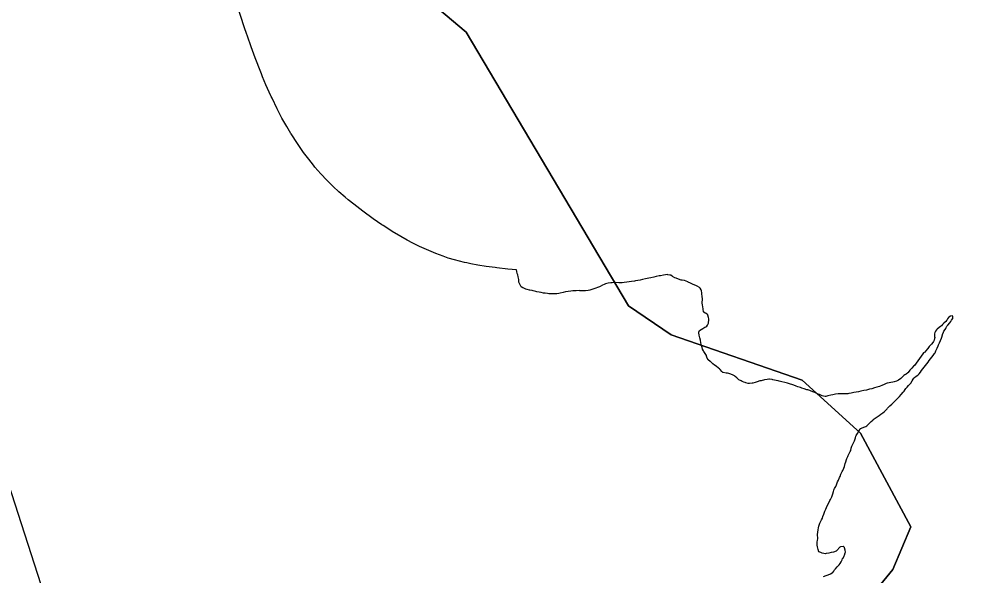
# Model space of a CAD drawing. Extents: x 643342 to 646936, y 5873857 to 5876103.
# Drawn here: x 646462.17 to 646484.87, y 5875349.12 to 5875362.42 of the extents above; entities that cross this region are included whole.
import ezdxf

# ---------------------------------------------------------------- set-up
doc = ezdxf.new("R2010")
doc.units = 0
doc.layers.add('Niveau 63', color=7, linetype='Continuous')

msp = doc.modelspace()

# ---------------------------------------------------------------- linework, layer by layer
at = {"layer": 'Niveau 63'}
for points in [[(646483.479, 5875350.297), (646482.276, 5875352.537), (646480.884, 5875353.796), (646477.757, 5875354.883), (646476.737, 5875355.573), (646472.854, 5875362.109), (646470.146, 5875364.396), (646468.535, 5875364.851), (646464.227, 5875364.052), (646463.697, 5875364.333), (646463.542, 5875365.705), (646463.976, 5875366.806), (646466.966, 5875369.807), (646468.154, 5875371.007), (646471.209, 5875375.779), (646471.587, 5875377.114), (646470.571, 5875381.895), (646469.104, 5875385.045), (646468.259, 5875386.167), (646466.257, 5875387.31), (646463.581, 5875387.334), (646462.893, 5875386.943), (646460.469, 5875383.565)], [(646483.479, 5875350.297), (646482.276, 5875352.537), (646480.884, 5875353.796), (646477.757, 5875354.883), (646476.737, 5875355.573), (646472.854, 5875362.109), (646470.146, 5875364.396), (646468.535, 5875364.851), (646464.227, 5875364.052), (646463.697, 5875364.333), (646463.542, 5875365.705), (646463.976, 5875366.806), (646466.966, 5875369.807), (646468.154, 5875371.007), (646471.209, 5875375.779), (646471.587, 5875377.114), (646470.571, 5875381.895), (646469.104, 5875385.045), (646468.259, 5875386.167), (646466.257, 5875387.31), (646463.581, 5875387.334), (646462.893, 5875386.943), (646460.469, 5875383.565)], [(646456.043, 5875369.54), (646507.434, 5875386.121), (646517.874, 5875353.763), (646466.483, 5875337.182), (646456.043, 5875369.54)], [(646463.697, 5875364.333), (646464.227, 5875364.052), (646468.535, 5875364.851), (646470.146, 5875364.396), (646472.854, 5875362.109), (646476.737, 5875355.573), (646477.757, 5875354.883), (646480.884, 5875353.796), (646482.276, 5875352.537), (646483.479, 5875350.297)], [(646463.697, 5875364.333), (646464.227, 5875364.052), (646468.535, 5875364.851), (646470.146, 5875364.396), (646472.854, 5875362.109), (646476.737, 5875355.573), (646477.757, 5875354.883), (646480.884, 5875353.796), (646482.276, 5875352.537), (646483.479, 5875350.297)], [(646468.34, 5875360.279), (646468.219, 5875360.529), (646468.196, 5875360.576), (646468.189, 5875360.591), (646468.072, 5875360.855), (646467.995, 5875361.041), (646467.965, 5875361.113), (646467.948, 5875361.155), (646467.817, 5875361.494), (646467.721, 5875361.758), (646467.704, 5875361.804), (646467.594, 5875362.121), (646467.579, 5875362.167), (646467.192, 5875363.34)], [(646476.186, 5875356.096), (646476.158, 5875356.087), (646476.115, 5875356.067), (646476.059, 5875356.036), (646476.041, 5875356.027), (646475.994, 5875356.009), (646475.955, 5875355.997), (646475.911, 5875355.978), (646475.861, 5875355.962), (646475.809, 5875355.948), (646475.773, 5875355.941), (646475.71, 5875355.93), (646475.69, 5875355.929), (646475.621, 5875355.933), (646475.571, 5875355.936), (646475.554, 5875355.937), (646475.485, 5875355.933), (646475.431, 5875355.932), (646475.409, 5875355.931), (646475.355, 5875355.923), (646475.293, 5875355.915), (646475.234, 5875355.905), (646475.174, 5875355.892), (646475.107, 5875355.877), (646475.074, 5875355.87), (646475.027, 5875355.864), (646474.989, 5875355.862), (646474.915, 5875355.862), (646474.878, 5875355.864), (646474.831, 5875355.863), (646474.803, 5875355.865), (646474.746, 5875355.875), (646474.705, 5875355.88), (646474.651, 5875355.89), (646474.604, 5875355.899), (646474.543, 5875355.912), (646474.521, 5875355.918), (646474.459, 5875355.931), (646474.433, 5875355.938), (646474.381, 5875355.946), (646474.37, 5875355.948), (646474.311, 5875355.966), (646474.284, 5875355.974), (646474.234, 5875355.998), (646474.213, 5875356.006), (646474.173, 5875356.03), (646474.161, 5875356.043), (646474.144, 5875356.075), (646474.123, 5875356.121), (646474.118, 5875356.14), (646474.112, 5875356.199), (646474.11, 5875356.234), (646474.103, 5875356.266), (646474.088, 5875356.315), (646474.079, 5875356.343), (646474.066, 5875356.396), (646474.059, 5875356.43), (646473.851, 5875356.453), (646473.589, 5875356.481), (646473.549, 5875356.486), (646473.339, 5875356.514), (646473.14, 5875356.546), (646472.967, 5875356.578), (646472.873, 5875356.598), (646472.816, 5875356.61), (646472.575, 5875356.672), (646472.429, 5875356.716), (646472.304, 5875356.758), (646472.131, 5875356.822), (646472.02, 5875356.868), (646471.743, 5875356.991), (646471.584, 5875357.07), (646471.45, 5875357.141), (646471.296, 5875357.227), (646471.144, 5875357.317), (646471.131, 5875357.325), (646470.874, 5875357.489), (646470.839, 5875357.512), (646470.637, 5875357.652), (646470.391, 5875357.832), (646470.17, 5875358.002), (646470.042, 5875358.105), (646469.963, 5875358.17), (646469.818, 5875358.296), (646469.679, 5875358.425), (646469.527, 5875358.576), (646469.383, 5875358.73), (646469.245, 5875358.888), (646469.208, 5875358.933), (646469.095, 5875359.073), (646468.972, 5875359.236), (646468.824, 5875359.447), (646468.674, 5875359.68), (646468.667, 5875359.69), (646468.569, 5875359.855), (646468.457, 5875360.054), (646468.34, 5875360.279)], [(646478.596, 5875354.387), (646478.566, 5875354.433), (646478.536, 5875354.481), (646478.525, 5875354.497), (646478.506, 5875354.541), (646478.494, 5875354.577), (646478.482, 5875354.63), (646478.468, 5875354.691), (646478.454, 5875354.756), (646478.442, 5875354.81), (646478.427, 5875354.876), (646478.419, 5875354.926), (646478.418, 5875354.946), (646478.422, 5875354.971), (646478.435, 5875354.984), (646478.472, 5875355.008), (646478.515, 5875355.035), (646478.562, 5875355.061), (646478.581, 5875355.072), (646478.605, 5875355.092), (646478.62, 5875355.114), (646478.644, 5875355.163), (646478.649, 5875355.181), (646478.654, 5875355.226), (646478.654, 5875355.26), (646478.648, 5875355.299), (646478.633, 5875355.352), (646478.629, 5875355.361), (646478.59, 5875355.388), (646478.57, 5875355.396), (646478.538, 5875355.421), (646478.531, 5875355.432), (646478.52, 5875355.493), (646478.51, 5875355.556), (646478.505, 5875355.588), (646478.499, 5875355.646), (646478.498, 5875355.66), (646478.502, 5875355.721), (646478.503, 5875355.736), (646478.493, 5875355.802), (646478.487, 5875355.856), (646478.487, 5875355.881), (646478.48, 5875355.936), (646478.475, 5875355.959), (646478.45, 5875355.997), (646478.435, 5875356.008), (646478.375, 5875356.041), (646478.357, 5875356.051), (646478.304, 5875356.073), (646478.28, 5875356.081), (646478.235, 5875356.105), (646478.215, 5875356.117), (646478.161, 5875356.142), (646478.151, 5875356.149), (646478.115, 5875356.162), (646478.076, 5875356.176), (646478.015, 5875356.185), (646477.994, 5875356.188), (646477.931, 5875356.211), (646477.876, 5875356.235), (646477.844, 5875356.246), (646477.788, 5875356.278), (646477.778, 5875356.286), (646477.746, 5875356.304), (646477.724, 5875356.31), (646477.675, 5875356.318), (646477.66, 5875356.321), (646477.62, 5875356.316), (646477.569, 5875356.305), (646477.498, 5875356.292), (646477.472, 5875356.289), (646477.401, 5875356.275), (646477.343, 5875356.262), (646477.27, 5875356.246), (646477.219, 5875356.235), (646477.14, 5875356.218), (646477.073, 5875356.203), (646477.013, 5875356.19), (646476.959, 5875356.18), (646476.905, 5875356.168), (646476.879, 5875356.162), (646476.806, 5875356.152), (646476.755, 5875356.148), (646476.7, 5875356.142), (646476.634, 5875356.132), (646476.582, 5875356.124), (646476.548, 5875356.123), (646476.509, 5875356.127), (646476.428, 5875356.13), (646476.405, 5875356.131), (646476.347, 5875356.127), (646476.311, 5875356.123), (646476.253, 5875356.112), (646476.186, 5875356.096)], [(646483.678, 5875353.954), (646483.709, 5875353.994), (646483.739, 5875354.033), (646483.77, 5875354.073), (646483.8, 5875354.113), (646483.831, 5875354.152), (646483.861, 5875354.192), (646483.892, 5875354.232), (646483.922, 5875354.271), (646483.953, 5875354.311), (646483.983, 5875354.35), (646484.014, 5875354.39), (646484.05, 5875354.434), (646484.062, 5875354.455), (646484.08, 5875354.502), (646484.083, 5875354.515), (646484.107, 5875354.567), (646484.132, 5875354.617), (646484.146, 5875354.643), (646484.167, 5875354.691), (646484.194, 5875354.746), (646484.218, 5875354.798), (646484.226, 5875354.823), (646484.239, 5875354.879), (646484.241, 5875354.89), (646484.265, 5875354.948), (646484.274, 5875354.967), (646484.304, 5875355.012), (646484.316, 5875355.034), (646484.325, 5875355.06), (646484.338, 5875355.086), (646484.363, 5875355.116), (646484.414, 5875355.17), (646484.436, 5875355.196), (646484.457, 5875355.228), (646484.482, 5875355.273), (646484.486, 5875355.279), (646484.488, 5875355.31), (646484.484, 5875355.326), (646484.473, 5875355.336), (646484.44, 5875355.331), (646484.433, 5875355.329), (646484.387, 5875355.301), (646484.378, 5875355.294), (646484.357, 5875355.265), (646484.353, 5875355.25), (646484.338, 5875355.228), (646484.316, 5875355.203), (646484.272, 5875355.16), (646484.239, 5875355.128), (646484.211, 5875355.097), (646484.191, 5875355.08), (646484.155, 5875355.057), (646484.111, 5875355.02), (646484.095, 5875355.003), (646484.075, 5875354.973), (646484.059, 5875354.939), (646484.05, 5875354.908), (646484.046, 5875354.875), (646484.048, 5875354.845), (646484.053, 5875354.815), (646484.051, 5875354.797), (646484.036, 5875354.753), (646484.023, 5875354.723), (646484.009, 5875354.701), (646483.973, 5875354.66), (646483.932, 5875354.617), (646483.916, 5875354.602), (646483.888, 5875354.559), (646483.879, 5875354.544), (646483.841, 5875354.496), (646483.818, 5875354.471), (646483.787, 5875354.448), (646483.769, 5875354.43), (646483.566, 5875354.146), (646483.548, 5875354.13), (646483.507, 5875354.089), (646483.474, 5875354.056), (646483.46, 5875354.035), (646483.42, 5875353.984), (646483.412, 5875353.975), (646483.37, 5875353.945), (646483.34, 5875353.924), (646483.316, 5875353.911), (646483.295, 5875353.894), (646483.254, 5875353.848), (646483.241, 5875353.835), (646483.188, 5875353.801), (646483.172, 5875353.791), (646483.143, 5875353.779), (646483.082, 5875353.759), (646483.052, 5875353.751), (646483.002, 5875353.742), (646482.963, 5875353.737), (646482.913, 5875353.727), (646482.892, 5875353.721), (646482.825, 5875353.689)], [(646483.479, 5875350.297), (646483.052, 5875349.278), (646481.337, 5875347.186), (646478.454, 5875344.404), (646477.778, 5875342.01), (646477.872, 5875341.539), (646478.467, 5875340.843), (646479.121, 5875340.804), (646479.884, 5875341.106), (646482.012, 5875342.636), (646485.36, 5875343.749), (646491.59, 5875347.645), (646492.582, 5875347.518), (646493.876, 5875346.628), (646494.554, 5875346.431), (646495.996, 5875346.536), (646497.367, 5875346.955), (646500.261, 5875348.766), (646502.353, 5875351.424), (646503.872, 5875352.837), (646506.328, 5875354.6)], [(646482.825, 5875353.689), (646482.804, 5875353.679), (646482.733, 5875353.651), (646482.667, 5875353.628), (646482.613, 5875353.612), (646482.548, 5875353.594), (646482.494, 5875353.581), (646482.42, 5875353.564), (646482.36, 5875353.551), (646482.29, 5875353.535), (646482.232, 5875353.524), (646482.177, 5875353.512), (646482.119, 5875353.501), (646482.056, 5875353.489), (646481.999, 5875353.477), (646481.974, 5875353.473), (646481.93, 5875353.471), (646481.869, 5875353.473), (646481.814, 5875353.473), (646481.761, 5875353.471), (646481.742, 5875353.47), (646481.684, 5875353.461), (646481.619, 5875353.448), (646481.569, 5875353.438), (646481.502, 5875353.423), (646481.449, 5875353.411), (646481.431, 5875353.408), (646481.392, 5875353.414), (646481.364, 5875353.424), (646481.297, 5875353.454), (646481.269, 5875353.465), (646481.205, 5875353.495), (646481.168, 5875353.513), (646481.143, 5875353.522), (646481.088, 5875353.546), (646481.068, 5875353.555), (646481.024, 5875353.567), (646480.995, 5875353.572), (646480.931, 5875353.594), (646480.88, 5875353.611), (646480.844, 5875353.623), (646480.783, 5875353.64), (646480.739, 5875353.655), (646480.683, 5875353.676), (646480.641, 5875353.694), (646480.604, 5875353.707), (646480.535, 5875353.724), (646480.469, 5875353.74), (646480.397, 5875353.762), (646480.335, 5875353.777), (646480.312, 5875353.78), (646480.262, 5875353.792), (646480.187, 5875353.81), (646480.169, 5875353.814), (646480.108, 5875353.82), (646480.085, 5875353.823), (646480.053, 5875353.818), (646479.982, 5875353.804), (646479.905, 5875353.787), (646479.872, 5875353.78), (646479.807, 5875353.759), (646479.763, 5875353.742), (646479.71, 5875353.728), (646479.69, 5875353.724), (646479.626, 5875353.72), (646479.598, 5875353.72), (646479.543, 5875353.734), (646479.52, 5875353.745), (646479.494, 5875353.753), (646479.452, 5875353.771), (646479.425, 5875353.787), (646479.376, 5875353.809), (646479.364, 5875353.815), (646479.321, 5875353.854), (646479.286, 5875353.888), (646479.265, 5875353.905), (646479.218, 5875353.927), (646479.161, 5875353.948), (646479.134, 5875353.96), (646479.099, 5875353.968), (646479.072, 5875353.97), (646478.997, 5875353.982), (646478.986, 5875353.986), (646478.965, 5875354.005), (646478.924, 5875354.053), (646478.909, 5875354.071), (646478.89, 5875354.087), (646478.828, 5875354.133), (646478.793, 5875354.158), (646478.754, 5875354.192), (646478.7, 5875354.237), (646478.685, 5875354.246), (646478.643, 5875354.281), (646478.636, 5875354.289), (646478.618, 5875354.327), (646478.601, 5875354.374), (646478.596, 5875354.387)], [(646481.368, 5875350.506), (646481.379, 5875350.541), (646481.403, 5875350.6), (646481.43, 5875350.671), (646481.448, 5875350.718), (646481.463, 5875350.756), (646481.494, 5875350.818), (646481.527, 5875350.882), (646481.549, 5875350.927), (646481.563, 5875350.95), (646481.586, 5875350.995), (646481.592, 5875351.017), (646481.618, 5875351.085), (646481.636, 5875351.14), (646481.643, 5875351.17), (646481.647, 5875351.195), (646481.659, 5875351.216), (646481.686, 5875351.258), (646481.695, 5875351.273), (646481.715, 5875351.323), (646481.732, 5875351.372), (646481.75, 5875351.414), (646481.78, 5875351.477), (646481.791, 5875351.499), (646481.813, 5875351.553), (646481.839, 5875351.616), (646481.854, 5875351.643), (646481.877, 5875351.697), (646481.893, 5875351.741), (646481.912, 5875351.807), (646481.928, 5875351.849), (646481.942, 5875351.903), (646481.949, 5875351.925), (646481.974, 5875351.978), (646481.984, 5875352.003), (646482.002, 5875352.034), (646482.035, 5875352.097), (646482.045, 5875352.123), (646482.059, 5875352.173), (646482.063, 5875352.203), (646482.069, 5875352.221), (646482.106, 5875352.288), (646482.136, 5875352.352), (646482.145, 5875352.371), (646482.157, 5875352.421), (646482.167, 5875352.458), (646482.176, 5875352.477), (646482.205, 5875352.523), (646482.214, 5875352.537), (646482.239, 5875352.586), (646482.245, 5875352.598), (646482.27, 5875352.632), (646482.28, 5875352.642), (646482.344, 5875352.669), (646482.358, 5875352.673), (646482.409, 5875352.696), (646482.431, 5875352.709), (646482.461, 5875352.738), (646482.504, 5875352.783), (646482.531, 5875352.811), (646482.57, 5875352.847), (646482.58, 5875352.856), (646482.626, 5875352.892), (646482.676, 5875352.927), (646482.722, 5875352.958), (646482.762, 5875352.985), (646482.811, 5875353.02), (646482.854, 5875353.054), (646482.879, 5875353.075), (646482.915, 5875353.115), (646482.927, 5875353.132), (646482.964, 5875353.168), (646482.982, 5875353.183), (646483.026, 5875353.229), (646483.056, 5875353.259), (646483.095, 5875353.292), (646483.123, 5875353.32), (646483.148, 5875353.349), (646483.185, 5875353.385), (646483.209, 5875353.41), (646483.252, 5875353.459), (646483.299, 5875353.513), (646483.319, 5875353.536), (646483.349, 5875353.579), (646483.366, 5875353.6), (646483.396, 5875353.631), (646483.429, 5875353.669), (646483.47, 5875353.719), (646483.48, 5875353.73), (646483.515, 5875353.783), (646483.541, 5875353.821), (646483.554, 5875353.844), (646483.572, 5875353.865), (646483.61, 5875353.891), (646483.65, 5875353.922), (646483.67, 5875353.944), (646483.678, 5875353.954)], [(646502.353, 5875351.424), (646500.261, 5875348.766), (646497.367, 5875346.955), (646495.996, 5875346.536), (646494.554, 5875346.431), (646493.876, 5875346.628), (646492.582, 5875347.518), (646491.59, 5875347.645), (646485.36, 5875343.749), (646482.012, 5875342.636), (646479.884, 5875341.106), (646479.121, 5875340.804), (646478.467, 5875340.843), (646477.872, 5875341.539), (646477.778, 5875342.01), (646478.454, 5875344.404), (646481.337, 5875347.186), (646483.052, 5875349.278), (646483.479, 5875350.297)], [(646502.353, 5875351.424), (646500.261, 5875348.766), (646497.367, 5875346.955), (646495.996, 5875346.536), (646494.554, 5875346.431), (646493.876, 5875346.628), (646492.582, 5875347.518), (646491.59, 5875347.645), (646485.36, 5875343.749), (646482.012, 5875342.636), (646479.884, 5875341.106), (646479.121, 5875340.804), (646478.467, 5875340.843), (646477.872, 5875341.539), (646477.778, 5875342.01), (646478.454, 5875344.404), (646481.337, 5875347.186), (646483.052, 5875349.278), (646483.479, 5875350.297)], [(646481.399, 5875349.111), (646481.458, 5875349.132), (646481.486, 5875349.141), (646481.549, 5875349.167), (646481.563, 5875349.174), (646481.6, 5875349.198), (646481.615, 5875349.21), (646481.642, 5875349.242), (646481.657, 5875349.266), (646481.68, 5875349.295), (646481.724, 5875349.342), (646481.771, 5875349.393), (646481.796, 5875349.422), (646481.821, 5875349.457), (646481.829, 5875349.475), (646481.839, 5875349.511), (646481.85, 5875349.537), (646481.862, 5875349.551), (646481.892, 5875349.601), (646481.9, 5875349.618), (646481.915, 5875349.674), (646481.917, 5875349.692), (646481.911, 5875349.738), (646481.898, 5875349.797), (646481.895, 5875349.805), (646481.873, 5875349.825), (646481.861, 5875349.829), (646481.803, 5875349.82), (646481.785, 5875349.814), (646481.757, 5875349.777), (646481.747, 5875349.762), (646481.707, 5875349.723), (646481.696, 5875349.715), (646481.637, 5875349.694), (646481.575, 5875349.681), (646481.523, 5875349.669), (646481.46, 5875349.656), (646481.439, 5875349.652), (646481.403, 5875349.657), (646481.365, 5875349.668), (646481.329, 5875349.683), (646481.285, 5875349.697), (646481.281, 5875349.702), (646481.266, 5875349.758), (646481.253, 5875349.817), (646481.245, 5875349.857), (646481.242, 5875349.885), (646481.244, 5875349.928), (646481.249, 5875349.976), (646481.256, 5875350.012), (646481.256, 5875350.037), (646481.252, 5875350.096), (646481.252, 5875350.112), (646481.259, 5875350.17), (646481.27, 5875350.226), (646481.277, 5875350.274), (646481.285, 5875350.311), (646481.3, 5875350.362), (646481.308, 5875350.384), (646481.333, 5875350.431), (646481.351, 5875350.467), (646481.368, 5875350.506)]]:
    msp.add_lwpolyline(points, dxfattribs=at)

doc.saveas('drawing.dxf')
